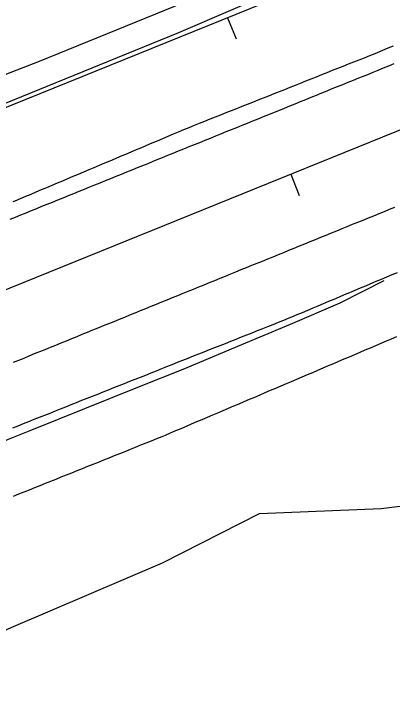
# Model space of a CAD drawing. Extents: x 1901471 to 1963503, y 756461 to 799997.
# Drawn here: x 1931988.5 to 1932054.7, y 773942.7 to 774062.4 of the extents above; entities that cross this region are included whole.
import ezdxf

# ---------------------------------------------------------------- set-up
doc = ezdxf.new("R2010")
doc.units = 0
for name, color, linetype in [('RD_DTM_BkLn1', 7, 'Continuous'), ('RD_EX_Fence_Other', 7, 'Continuous'), ('RD_EX_H2O', 7, 'Continuous'), ('RD_EX_Road', 7, 'Continuous'), ('RD_EX_VEG', 7, 'Continuous'), ('RD_HC_Cl', 7, 'Continuous'), ('RD_HC_Data_Tic', 7, 'Continuous')]:
    doc.layers.add(name, color=color, linetype=linetype)

msp = doc.modelspace()

# ---------------------------------------------------------------- linework, layer by layer
at = {"layer": 'RD_DTM_BkLn1'}
msp.add_lwpolyline([(1931876.55, 773943.08), (1931885.85, 773946.76), (1931895.14, 773950.44), (1931904.44, 773954.12), (1931905.99, 773954.73), (1931915.23, 773958.55), (1931924.47, 773962.37), (1931930.08, 773964.69), (1931939.33, 773968.48), (1931948.59, 773972.27), (1931957.84, 773976.06), (1931967.09, 773979.85), (1931969.06, 773980.65), (1931978.34, 773984.38), (1931987.62, 773988.11), (1931991.68, 773989.75), (1932000.97, 773993.46), (1932010.25, 773997.17), (1932018.47, 774000.45), (1932027.69, 774004.34), (1932036.9, 774008.22), (1932045.63, 774011.91), (1932053.31, 774015.8)], dxfattribs=at)
at = {"layer": 'RD_EX_Fence_Other'}
msp.add_lwpolyline([(1931659.56, 773919.03), (1931702.88, 773936.43), (1931744.73, 773953.24), (1931773.72, 773965.14), (1931818.57, 773983.55), (1931863.34, 774001.52), (1931906.97, 774019.49), (1931948.97, 774037.06), (1931993.06, 774054.11), (1932036.85, 774072), (1932080.57, 774089.94), (1932125.64, 774107.52), (1932175.96, 774127.99), (1932224.13, 774147.5), (1932273.05, 774167.6), (1932329.01, 774190.71), (1932382.78, 774212.1), (1932441, 774236.16), (1932490.09, 774255.6), (1932453.31, 774237.52)], dxfattribs=at)
at = {"layer": 'RD_EX_H2O'}
for points in [[(1931979.14, 774043.59), (1932017.38, 774059.13), (1932061.65, 774078.2)], [(1931988.5, 773978.16), (1931989.43, 773978.54), (1931990.36, 773978.91), (1931991.28, 773979.28), (1931992.21, 773979.65), (1931993.14, 773980.02), (1931994.07, 773980.4), (1931995, 773980.77), (1931995.93, 773981.14), (1931996.85, 773981.51), (1931997.78, 773981.89), (1931998.71, 773982.26), (1931999.64, 773982.63), (1932000.57, 773983), (1932001.49, 773983.37), (1932002.42, 773983.75), (1932003.35, 773984.12), (1932003.35, 773984.12), (1932004.28, 773984.49), (1932005.21, 773984.86), (1932006.13, 773985.24), (1932007.06, 773985.61), (1932007.99, 773985.98), (1932008.92, 773986.35), (1932009.85, 773986.72), (1932010.78, 773987.1), (1932011.7, 773987.47), (1932012.63, 773987.84), (1932013.56, 773988.21), (1932014.49, 773988.59), (1932015.04, 773988.82), (1932015.96, 773989.21), (1932016.88, 773989.6), (1932017.8, 773989.99), (1932018.72, 773990.39), (1932019.64, 773990.78), (1932020.56, 773991.17), (1932021.48, 773991.56), (1932022.4, 773991.95), (1932023.32, 773992.34), (1932024.24, 773992.73), (1932025.16, 773993.13), (1932026.08, 773993.52), (1932027, 773993.91), (1932027.92, 773994.3), (1932028.84, 773994.69), (1932029.76, 773995.08), (1932030.68, 773995.47), (1932031.6, 773995.87), (1932032.52, 773996.26), (1932033.44, 773996.65), (1932034.36, 773997.04), (1932035.28, 773997.43), (1932036.2, 773997.82), (1932037.12, 773998.21), (1932038.04, 773998.61), (1932038.96, 773999), (1932039.88, 773999.39), (1932040.8, 773999.78), (1932041.72, 774000.17), (1932042.64, 774000.56), (1932043.56, 774000.96), (1932044.48, 774001.35), (1932045.4, 774001.74), (1932046.32, 774002.13), (1932047.24, 774002.52), (1932048.16, 774002.91), (1932049.08, 774003.3), (1932050, 774003.7), (1932050.92, 774004.09), (1932051.84, 774004.48), (1932052.76, 774004.87), (1932053.68, 774005.26), (1932054.6, 774005.65), (1932055.52, 774006.04)]]:
    msp.add_lwpolyline(points, dxfattribs=at)
at = {"layer": 'RD_EX_Road'}
for points in [[(1931988.46, 774029.61), (1931988.8, 774029.75), (1931989.72, 774030.14), (1931990.64, 774030.53), (1931991.56, 774030.92), (1931992.48, 774031.3), (1931993.4, 774031.69), (1931994.32, 774032.08), (1931995.25, 774032.47), (1931996.17, 774032.86), (1931997.09, 774033.25), (1931998.01, 774033.64), (1931998.93, 774034.02), (1931999.85, 774034.41), (1932000.77, 774034.8), (1932001.7, 774035.19), (1932002.62, 774035.58), (1932003.54, 774035.97), (1932004.46, 774036.36), (1932005.38, 774036.74), (1932006.3, 774037.13), (1932007.22, 774037.52), (1932008.15, 774037.91), (1932009.07, 774038.3), (1932009.99, 774038.69), (1932010.91, 774039.08), (1932011.83, 774039.46), (1932012.75, 774039.85), (1932013.67, 774040.24), (1932014.6, 774040.63), (1932015.52, 774041.02), (1932016.44, 774041.41), (1932017.36, 774041.8), (1932018.28, 774042.18), (1932019.18, 774042.57), (1932020.11, 774042.93), (1932021.04, 774043.3), (1932021.97, 774043.67), (1932022.9, 774044.04), (1932023.83, 774044.41), (1932024.76, 774044.78), (1932025.69, 774045.15), (1932026.62, 774045.52), (1932027.55, 774045.89), (1932028.48, 774046.26), (1932029.41, 774046.62), (1932030.34, 774046.99), (1932031.27, 774047.36), (1932032.2, 774047.73), (1932033.13, 774048.1), (1932034.05, 774048.47), (1932034.98, 774048.84), (1932035.91, 774049.21), (1932036.84, 774049.58), (1932037.77, 774049.95), (1932038.7, 774050.31), (1932039.63, 774050.68), (1932040.56, 774051.05), (1932041.49, 774051.42), (1932042.42, 774051.79), (1932043.35, 774052.16), (1932044.28, 774052.53), (1932045.21, 774052.9), (1932046.14, 774053.27), (1932047.07, 774053.64), (1932048, 774054), (1932048.92, 774054.37), (1932049.85, 774054.74), (1932050.78, 774055.11), (1932051.71, 774055.48), (1932052.16, 774055.66), (1932053.08, 774056.05), (1932054, 774056.44), (1932054.92, 774056.83)], [(1931987.91, 774026.53), (1931988.84, 774026.91), (1931989.76, 774027.28), (1931990.69, 774027.66), (1931991.62, 774028.03), (1931992.55, 774028.41), (1931993.47, 774028.78), (1931994.4, 774029.16), (1931995.33, 774029.53), (1931996.25, 774029.91), (1931997.18, 774030.28), (1931998.11, 774030.66), (1931999.03, 774031.03), (1931999.96, 774031.41), (1932000.89, 774031.78), (1932001.81, 774032.16), (1932002.74, 774032.53), (1932003.67, 774032.91), (1932004.6, 774033.28), (1932005.52, 774033.66), (1932006.45, 774034.03), (1932007.38, 774034.41), (1932008.3, 774034.78), (1932009.23, 774035.16), (1932010.16, 774035.53), (1932011.08, 774035.91), (1932012.01, 774036.28), (1932012.94, 774036.66), (1932013.64, 774036.95), (1932014.57, 774037.32), (1932015.5, 774037.7), (1932016.42, 774038.07), (1932017.35, 774038.45), (1932018.28, 774038.82), (1932019.2, 774039.2), (1932020.13, 774039.57), (1932021.06, 774039.95), (1932021.99, 774040.32), (1932022.91, 774040.7), (1932023.84, 774041.07), (1932024.77, 774041.45), (1932025.69, 774041.82), (1932026.62, 774042.2), (1932027.55, 774042.57), (1932028.47, 774042.95), (1932029.4, 774043.32), (1932030.33, 774043.7), (1932031.25, 774044.07), (1932032.18, 774044.45), (1932033.11, 774044.82), (1932035.89, 774045.95), (1932036.82, 774046.33), (1932037.74, 774046.7), (1932038.67, 774047.08), (1932039.6, 774047.45), (1932040.52, 774047.83), (1932041.45, 774048.2), (1932042.38, 774048.58), (1932043.31, 774048.95), (1932044.23, 774049.33), (1932045.16, 774049.7), (1932046.09, 774050.08), (1932047.01, 774050.45), (1932047.94, 774050.83), (1932048.87, 774051.2), (1932049.5, 774051.46), (1932050.43, 774051.83), (1932051.35, 774052.21), (1932052.28, 774052.58), (1932053.21, 774052.95), (1932054.14, 774053.33), (1932055.06, 774053.7)], [(1932055.13, 774028.59), (1932054.2, 774028.21), (1932053.28, 774027.84), (1932052.35, 774027.46), (1932051.42, 774027.08), (1932050.5, 774026.71), (1932049.57, 774026.33), (1932048.64, 774025.95), (1932047.72, 774025.58), (1932046.79, 774025.2), (1932045.87, 774024.82), (1932044.94, 774024.45), (1932044.01, 774024.07), (1932043.09, 774023.69), (1932042.16, 774023.32), (1932041.23, 774022.94), (1932040.31, 774022.56), (1932039.38, 774022.19), (1932038.46, 774021.81), (1932037.53, 774021.43), (1932036.6, 774021.06), (1932035.68, 774020.68), (1932034.75, 774020.3), (1932033.82, 774019.92), (1932032.89, 774019.55), (1932031.96, 774019.17), (1932031.04, 774018.8), (1932030.11, 774018.42), (1932029.18, 774018.04), (1932028.26, 774017.67), (1932027.33, 774017.29), (1932026.41, 774016.91), (1932025.48, 774016.54), (1932024.55, 774016.16), (1932023.63, 774015.78), (1932022.7, 774015.41), (1932021.77, 774015.03), (1932020.85, 774014.66), (1932019.92, 774014.28), (1932018.99, 774013.9), (1932018.07, 774013.53), (1932017.14, 774013.15), (1932016.21, 774012.77), (1932015.29, 774012.4), (1932014.36, 774012.02), (1932013.43, 774011.64), (1932012.51, 774011.27), (1932011.58, 774010.89), (1932010.66, 774010.51), (1932009.73, 774010.14), (1932008.8, 774009.76), (1932007.88, 774009.39), (1932006.95, 774009.01), (1932006.02, 774008.63), (1932005.1, 774008.26), (1932004.17, 774007.88), (1932003.24, 774007.5), (1932002.32, 774007.13), (1932001.39, 774006.75), (1932000.46, 774006.37), (1931999.54, 774006), (1931998.61, 774005.62), (1931997.69, 774005.25), (1931996.76, 774004.87), (1931995.83, 774004.49), (1931994.91, 774004.12), (1931993.98, 774003.74), (1931993.05, 774003.36), (1931992.13, 774002.99), (1931991.2, 774002.61), (1931990.27, 774002.23), (1931989.35, 774001.86), (1931988.42, 774001.48)], [(1932055.55, 774017.17), (1932054.62, 774016.79), (1932053.7, 774016.4), (1932052.78, 774016.01), (1932051.86, 774015.62), (1932050.94, 774015.23), (1932050.02, 774014.85), (1932049.09, 774014.46), (1932048.17, 774014.07), (1932047.25, 774013.68), (1932046.33, 774013.3), (1932045.41, 774012.91), (1932044.49, 774012.52), (1932043.56, 774012.13), (1932042.64, 774011.74), (1932041.72, 774011.36), (1932040.8, 774010.97), (1932039.88, 774010.58), (1932038.96, 774010.19), (1932038.03, 774009.8), (1932037.11, 774009.42), (1932036.65, 774009.22), (1932035.72, 774008.85), (1932034.79, 774008.48), (1932033.86, 774008.11), (1932032.93, 774007.75), (1932032, 774007.38), (1932031.07, 774007.01), (1932030.14, 774006.64), (1932029.21, 774006.27), (1932028.28, 774005.9), (1932027.35, 774005.53), (1932026.42, 774005.16), (1932025.49, 774004.79), (1932024.56, 774004.43), (1932023.64, 774004.06), (1932022.71, 774003.69), (1932021.78, 774003.32), (1932020.85, 774002.95), (1932019.92, 774002.58), (1932018.99, 774002.21), (1932018.06, 774001.84), (1932017.13, 774001.48), (1932016.2, 774001.11), (1932015.27, 774000.74), (1932014.34, 774000.37), (1932013.41, 774000), (1932012.48, 773999.63), (1932011.55, 773999.26), (1932010.62, 773998.89), (1932009.69, 773998.52), (1932008.76, 773998.16), (1932007.83, 773997.79), (1932006.9, 773997.42), (1932005.98, 773997.05), (1932005.05, 773996.68), (1932004.12, 773996.31), (1932003.19, 773995.94), (1932002.26, 773995.57), (1932001.33, 773995.21), (1932000.4, 773994.84), (1931999.47, 773994.47), (1931998.54, 773994.1), (1931997.61, 773993.73), (1931996.68, 773993.36), (1931995.75, 773992.99), (1931994.82, 773992.62), (1931993.89, 773992.25), (1931992.96, 773991.89), (1931992.03, 773991.52), (1931991.1, 773991.15), (1931990.17, 773990.78), (1931989.25, 773990.41), (1931988.32, 773990.04)]]:
    msp.add_lwpolyline(points, dxfattribs=at)
at = {"layer": 'RD_EX_VEG'}
msp.add_lwpolyline([(1931723.2, 773809.08), (1931741.99, 773820.46), (1931761.71, 773831.94), (1931777.3, 773842.21), (1931783.37, 773848.82), (1931799.48, 773860.78), (1931814.96, 773861.94), (1931838.61, 773872.6), (1931865.8, 773886.16), (1931884.21, 773896.24), (1931899.73, 773909.87), (1931924.58, 773922.53), (1931945.16, 773932.46), (1931964.91, 773944.6), (1931988.09, 773955.22), (1932014.53, 773966.49), (1932031.5, 773975.12), (1932052.78, 773975.98), (1932052.78, 773975.98), (1932082.01, 773979.63), (1932092.34, 773978.95), (1932113.64, 773981.92), (1932129.46, 773988.41)], dxfattribs=at)
at = {"layer": 'RD_HC_Cl'}
for p, q in [((1938552.08, 776700.34), (1929639.84, 773096.99)), ((1938563.17, 776672.89), (1929646.86, 773068.07))]:
    msp.add_line(p, q, dxfattribs=at)
at = {"layer": 'RD_HC_Data_Tic'}
for p, q in [((1932025.91, 774061.72), (1932027.41, 774058.01)), ((1932036.96, 774034.38), (1932038.46, 774030.67))]:
    msp.add_line(p, q, dxfattribs=at)

doc.saveas('drawing.dxf')
